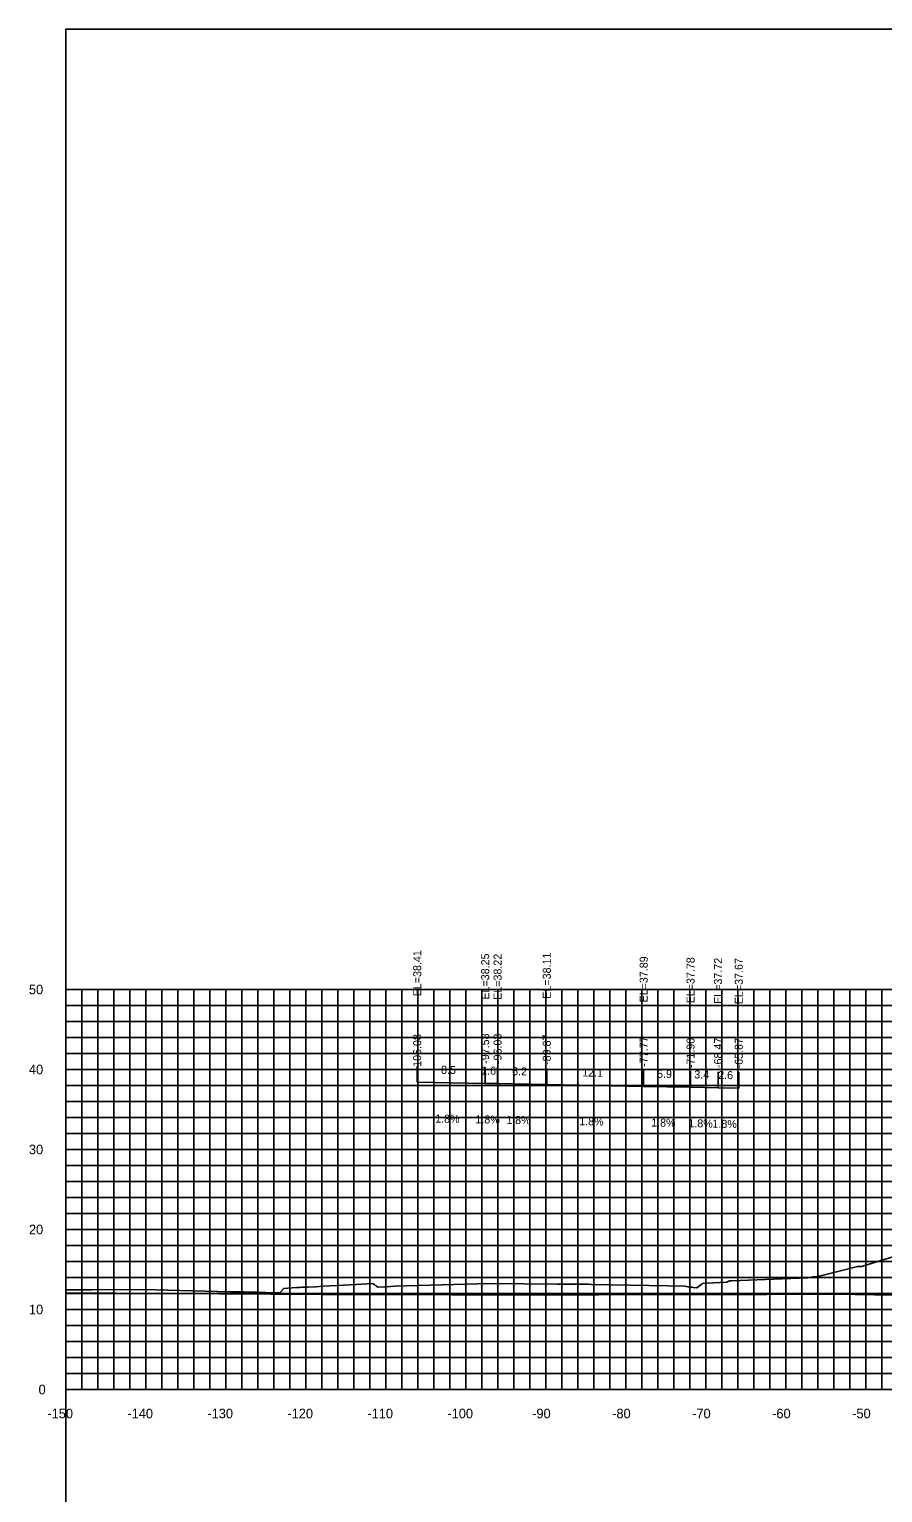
# Model space of a CAD drawing. Extents: x 1800880 to 1818864, y 245271 to 250560.
# Drawn here: x 1815585.6 to 1815692.3, y 249224.9 to 249407.8 of the extents above; entities that cross this region are included whole.
import ezdxf

# ---------------------------------------------------------------- set-up
doc = ezdxf.new("R2010")
doc.units = 0
for name, color, linetype in [('33', 7, 'Continuous'), ('ANNO-TXT', 7, 'Continuous'), ('CL-CNST', 7, 'Continuous'), ('DESIGN - DRAINAGE - Bridges', 7, 'Continuous'), ('Level 37', 7, 'Continuous'), ('Level 46', 7, 'Continuous'), ('Level 62', 7, 'Continuous'), ('SHT-BDR', 7, 'Continuous')]:
    doc.layers.add(name, color=color, linetype=linetype)

msp = doc.modelspace()

# ---------------------------------------------------------------- linework, layer by layer
at = {"layer": 'CL-CNST'}
msp.add_lwpolyline([(1815590.19, 249250.31), (1815593.48, 249250.29), (1815599.84, 249250.32), (1815610.68, 249250.06), (1815611.22, 249250.05), (1815611.8, 249250.04), (1815612.45, 249250.03), (1815613.17, 249250.02), (1815613.98, 249250.01), (1815614.11, 249250.01), (1815614.95, 249249.98), (1815614.99, 249250), (1815615.14, 249249.96), (1815615.14, 249249.96), (1815615.83, 249249.94), (1815616.97, 249249.97), (1815617.38, 249250.43), (1815617.41, 249250.45), (1815619.04, 249250.59), (1815619.5, 249250.6), (1815619.72, 249250.61), (1815619.84, 249250.62), (1815619.92, 249250.62), (1815620.01, 249250.62), (1815620.11, 249250.63), (1815620.24, 249250.63), (1815620.46, 249250.64), (1815621.38, 249250.69), (1815622.37, 249250.74), (1815625.73, 249250.92), (1815628.58, 249251.08), (1815628.74, 249250.95), (1815629.18, 249250.61), (1815630.01, 249250.68), (1815630.26, 249250.69), (1815631.28, 249250.75), (1815641.65, 249251.05), (1815643.3, 249251.09), (1815651.58, 249251.02), (1815655.52, 249250.99), (1815655.88, 249250.98), (1815665.45, 249250.79), (1815667.52, 249250.75), (1815667.56, 249250.75), (1815667.79, 249250.71), (1815667.96, 249250.69), (1815668.09, 249250.67), (1815668.19, 249250.66), (1815668.26, 249250.64), (1815668.33, 249250.64), (1815668.38, 249250.63), (1815668.43, 249250.62), (1815668.47, 249250.62), (1815668.5, 249250.61), (1815668.53, 249250.61), (1815668.55, 249250.6), (1815668.58, 249250.6), (1815668.6, 249250.6), (1815668.62, 249250.59), (1815669.04, 249250.54), (1815669.11, 249250.59), (1815669.68, 249251), (1815669.77, 249251.08), (1815670.32, 249251.14), (1815672.81, 249251.25), (1815673.14, 249251.41), (1815673.44, 249251.41), (1815682.88, 249251.81), (1815682.9, 249251.81), (1815683.55, 249251.91), (1815684.05, 249251.92), (1815689.15, 249253.23), (1815689.18, 249253.23), (1815689.65, 249253.23), (1815690.31, 249253.44), (1815706.73, 249258.45)], dxfattribs=at)
at = {"layer": 'DESIGN - DRAINAGE - Bridges'}
for p, q in [((1815590.13, 249287.84), (1815590.19, 249287.84)), ((1815590.19, 249237.84), (1815590.19, 249287.84)), ((1815590.13, 249277.84), (1815590.19, 249277.84)), ((1815590.13, 249267.84), (1815590.19, 249267.84)), ((1815590.13, 249257.84), (1815590.19, 249257.84)), ((1815590.13, 249247.84), (1815590.19, 249247.84)), ((1815590.13, 249237.84), (1815590.19, 249237.84)), ((1815590.19, 249237.84), (1815890.19, 249237.84)), ((1815590.19, 249237.78), (1815590.19, 249237.84)), ((1815600.19, 249237.78), (1815600.19, 249237.84)), ((1815610.19, 249237.78), (1815610.19, 249237.84)), ((1815620.19, 249237.78), (1815620.19, 249237.84)), ((1815630.19, 249237.78), (1815630.19, 249237.84)), ((1815640.19, 249237.78), (1815640.19, 249237.84)), ((1815650.19, 249237.78), (1815650.19, 249237.84)), ((1815660.19, 249237.78), (1815660.19, 249237.84)), ((1815670.19, 249237.78), (1815670.19, 249237.84)), ((1815680.19, 249237.78), (1815680.19, 249237.84)), ((1815690.19, 249237.78), (1815690.19, 249237.84))]:
    msp.add_line(p, q, dxfattribs=at)
at = {"layer": 'Level 37'}
for p, q in [((1815634.11, 249276.25), (1815634.11, 249278.25)), ((1815642.61, 249276.1), (1815642.61, 249278.1)), ((1815644.16, 249276.07), (1815644.16, 249278.07)), ((1815650.31, 249275.95), (1815650.31, 249277.95)), ((1815662.42, 249275.73), (1815662.42, 249277.73)), ((1815668.28, 249275.63), (1815668.28, 249277.63)), ((1815671.72, 249275.56), (1815671.72, 249277.56)), ((1815674.31, 249275.51), (1815674.31, 249277.51))]:
    msp.add_line(p, q, dxfattribs=at)
msp.add_lwpolyline([(1815590.19, 249217.84), (1815890.19, 249217.84), (1815890.19, 249407.84), (1815590.19, 249407.84)], close=True, dxfattribs=at)
at = {"layer": 'Level 46'}
for p, q in [((1815590.19, 249287.84), (1815890.19, 249287.84)), ((1815590.19, 249237.84), (1815590.19, 249287.84)), ((1815592.19, 249237.84), (1815592.19, 249287.84)), ((1815594.19, 249237.84), (1815594.19, 249287.84)), ((1815596.19, 249237.84), (1815596.19, 249287.84)), ((1815598.19, 249237.84), (1815598.19, 249287.84)), ((1815600.19, 249237.84), (1815600.19, 249287.84)), ((1815602.19, 249237.84), (1815602.19, 249287.84)), ((1815604.19, 249237.84), (1815604.19, 249287.84)), ((1815606.19, 249237.84), (1815606.19, 249287.84)), ((1815608.19, 249237.84), (1815608.19, 249287.84)), ((1815610.19, 249237.84), (1815610.19, 249287.84)), ((1815612.19, 249237.84), (1815612.19, 249287.84)), ((1815614.19, 249237.84), (1815614.19, 249287.84)), ((1815616.19, 249237.84), (1815616.19, 249287.84)), ((1815618.19, 249237.84), (1815618.19, 249287.84)), ((1815620.19, 249237.84), (1815620.19, 249287.84)), ((1815622.19, 249237.84), (1815622.19, 249287.84)), ((1815624.19, 249237.84), (1815624.19, 249287.84)), ((1815626.19, 249237.84), (1815626.19, 249287.84)), ((1815628.19, 249237.84), (1815628.19, 249287.84)), ((1815630.19, 249237.84), (1815630.19, 249287.84)), ((1815632.19, 249237.84), (1815632.19, 249287.84)), ((1815634.19, 249237.84), (1815634.19, 249287.84)), ((1815636.19, 249237.84), (1815636.19, 249287.84)), ((1815638.19, 249237.84), (1815638.19, 249287.84)), ((1815640.19, 249237.84), (1815640.19, 249287.84)), ((1815642.19, 249237.84), (1815642.19, 249287.84)), ((1815644.19, 249237.84), (1815644.19, 249287.84)), ((1815646.19, 249237.84), (1815646.19, 249287.84)), ((1815648.19, 249237.84), (1815648.19, 249287.84)), ((1815650.19, 249237.84), (1815650.19, 249287.84)), ((1815652.19, 249237.84), (1815652.19, 249287.84)), ((1815654.19, 249237.84), (1815654.19, 249287.84)), ((1815656.19, 249237.84), (1815656.19, 249287.84)), ((1815658.19, 249237.84), (1815658.19, 249287.84)), ((1815660.19, 249237.84), (1815660.19, 249287.84)), ((1815662.19, 249237.84), (1815662.19, 249287.84)), ((1815664.19, 249237.84), (1815664.19, 249287.84)), ((1815666.19, 249237.84), (1815666.19, 249287.84)), ((1815668.19, 249237.84), (1815668.19, 249287.84)), ((1815670.19, 249237.84), (1815670.19, 249287.84)), ((1815672.19, 249237.84), (1815672.19, 249287.84)), ((1815674.19, 249237.84), (1815674.19, 249287.84)), ((1815676.19, 249237.84), (1815676.19, 249287.84)), ((1815678.19, 249237.84), (1815678.19, 249287.84)), ((1815680.19, 249237.84), (1815680.19, 249287.84)), ((1815682.19, 249237.84), (1815682.19, 249287.84)), ((1815684.19, 249237.84), (1815684.19, 249287.84)), ((1815686.19, 249237.84), (1815686.19, 249287.84)), ((1815688.19, 249237.84), (1815688.19, 249287.84)), ((1815690.19, 249237.84), (1815690.19, 249287.84)), ((1815692.19, 249237.84), (1815692.19, 249287.84)), ((1815590.19, 249285.84), (1815890.19, 249285.84)), ((1815590.19, 249283.84), (1815890.19, 249283.84)), ((1815590.19, 249281.84), (1815890.19, 249281.84)), ((1815590.19, 249279.84), (1815890.19, 249279.84)), ((1815590.19, 249277.84), (1815890.19, 249277.84)), ((1815590.19, 249275.84), (1815890.19, 249275.84)), ((1815590.19, 249273.84), (1815890.19, 249273.84)), ((1815590.19, 249271.84), (1815890.19, 249271.84)), ((1815590.19, 249269.84), (1815890.19, 249269.84)), ((1815590.19, 249267.84), (1815890.19, 249267.84)), ((1815590.19, 249265.84), (1815890.19, 249265.84)), ((1815590.19, 249263.84), (1815890.19, 249263.84)), ((1815590.19, 249261.84), (1815890.19, 249261.84)), ((1815590.19, 249259.84), (1815890.19, 249259.84)), ((1815590.19, 249257.84), (1815890.19, 249257.84)), ((1815590.19, 249255.84), (1815890.19, 249255.84)), ((1815590.19, 249253.84), (1815890.19, 249253.84)), ((1815590.19, 249251.84), (1815890.19, 249251.84)), ((1815590.19, 249249.84), (1815890.19, 249249.84)), ((1815590.19, 249247.84), (1815890.19, 249247.84)), ((1815590.19, 249245.84), (1815890.19, 249245.84)), ((1815590.19, 249243.84), (1815890.19, 249243.84)), ((1815590.19, 249241.84), (1815890.19, 249241.84)), ((1815590.19, 249239.84), (1815890.19, 249239.84)), ((1815590.19, 249237.84), (1815890.19, 249237.84))]:
    msp.add_line(p, q, dxfattribs=at)
at = {"layer": 'Level 62'}
for points in [[(1815634.11, 249276.25), (1815642.61, 249276.1), (1815644.16, 249276.07), (1815650.31, 249275.95), (1815662.42, 249275.73), (1815668.28, 249275.63), (1815671.72, 249275.56), (1815674.31, 249275.51)], [(1815590.19, 249249.91), (1815594.54, 249249.88), (1815596.44, 249249.88), (1815622.3, 249249.7), (1815626.82, 249249.72), (1815650.05, 249249.65), (1815656.82, 249249.68), (1815677.81, 249249.7), (1815686.5, 249249.75), (1815705.56, 249249.42), (1815715.95, 249249.48), (1815733.32, 249249.66), (1815749.33, 249249.56), (1815761.07, 249249.63), (1815776.9, 249249.9), (1815788.83, 249249.97), (1815804.41, 249249.55), (1815816.58, 249249.63), (1815839.36, 249248.83), (1815844.34, 249248.87), (1815867.58, 249248.87), (1815872.09, 249248.9), (1815890.19, 249248.89)]]:
    msp.add_lwpolyline(points, dxfattribs=at)

# ---------------------------------------------------------------- texts
for s, p in [('-150', (1815587.88, 249234.24)), ('-140', (1815597.88, 249234.24)), ('-130', (1815607.88, 249234.24)), ('-120', (1815617.88, 249234.24)), ('-110', (1815627.88, 249234.24)), ('-100', (1815637.88, 249234.24)), ('-90', (1815648.48, 249234.24)), ('-80', (1815658.48, 249234.24)), ('-70', (1815668.48, 249234.24)), ('-60', (1815678.48, 249234.24)), ('-50', (1815688.48, 249234.24))]:
    msp.add_text(s, height=1.2).set_placement(p)
at = {"layer": '33'}
for s, p in [('50', (1815585.58, 249287.24)), ('40', (1815585.58, 249277.24)), ('30', (1815585.58, 249267.24)), ('20', (1815585.58, 249257.24)), ('10', (1815585.58, 249247.24)), ('0', (1815586.78, 249237.24))]:
    msp.add_text(s, height=1.2, dxfattribs=at).set_placement(p)
at = {"layer": 'ANNO-TXT'}
for s, rotation, p in [('8.5', 358.9534, (1815637.09, 249277.3)), ('1.6', 358.9534, (1815642.1, 249277.21)), ('6.2', 358.9534, (1815645.97, 249277.13)), ('12.1', 358.949, (1815654.73, 249276.97)), ('5.9', 358.949, (1815664.09, 249276.8)), ('3.4', 358.949, (1815668.74, 249276.72)), ('2.6', 358.949, (1815671.73, 249276.66)), ('1.8%', 358.9534, (1815636.35, 249271.21)), ('1.8%', 358.9534, (1815641.38, 249271.12)), ('1.8%', 358.9534, (1815645.23, 249271.05)), ('1.8%', 358.949, (1815654.36, 249270.88)), ('1.8%', 358.949, (1815663.35, 249270.71)), ('1.8%', 358.949, (1815668, 249270.63)), ('1.8%', 358.949, (1815671.01, 249270.57))]:
    msp.add_text(s, height=1, rotation=rotation, dxfattribs=at).set_placement(p)
at = {"layer": 'DESIGN - DRAINAGE - Bridges'}
msp.add_text('-', height=0.0001, dxfattribs=at).set_placement((1815590.19, 249237.84))
at = {"layer": 'SHT-BDR'}
for s, p in [('EL=38.41', (1815634.61, 249286.98)), ('EL=38.25', (1815643.11, 249286.57)), ('EL=38.22', (1815644.66, 249286.54)), ('EL=38.11', (1815650.81, 249286.68)), ('EL=37.89', (1815662.92, 249286.21)), ('EL=37.78', (1815668.78, 249286.1)), ('EL=37.72', (1815672.22, 249286.03)), ('EL=37.67', (1815674.81, 249285.99)), ('-106.08', (1815634.61, 249277.72)), ('-97.58', (1815643.11, 249278.55)), ('-96.03', (1815644.66, 249278.52)), ('-89.87', (1815650.81, 249278.41)), ('-77.77', (1815662.92, 249278.19)), ('-71.90', (1815668.78, 249278)), ('-68.47', (1815672.22, 249278.02)), ('-65.87', (1815674.81, 249277.97))]:
    msp.add_text(s, height=1, rotation=90, dxfattribs=at).set_placement(p)

doc.saveas('drawing.dxf')
